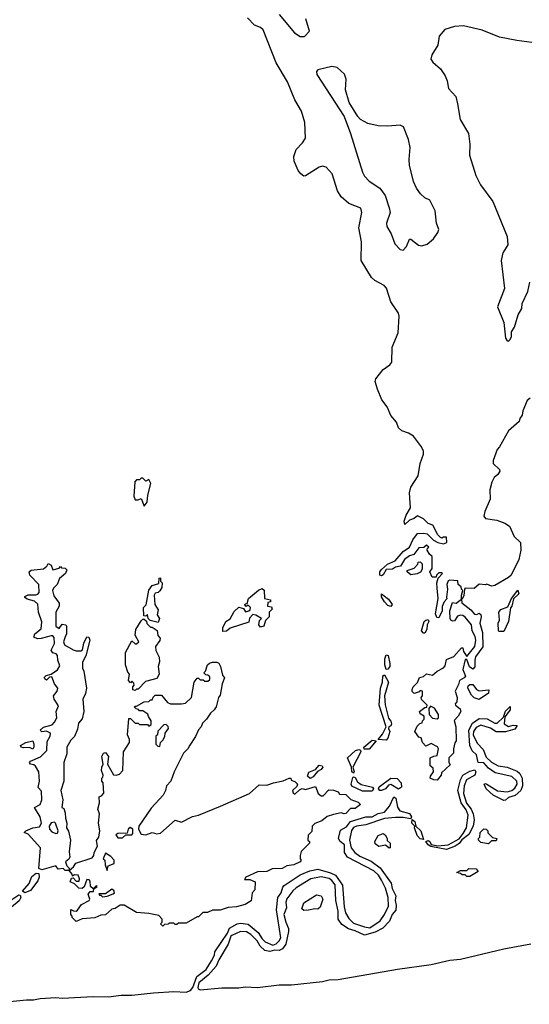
# Model space of a CAD drawing. Extents: x 2293878 to 2522763, y 823964 to 1006972.
# Tile 372 of 407: x 2500431 to 2503718, y 855916 to 862269. Entities that reach past the tile are written whole.
import ezdxf

# ---------------------------------------------------------------- set-up
doc = ezdxf.new("R2010")
doc.units = 0

msp = doc.modelspace()

# ---------------------------------------------------------------- linework, layer by layer
at = {"layer": '0CON20XD'}
for points in [[(2502945.8, 859215), (2502955, 859253.3), (2503000.5, 859325), (2503013.4, 859405), (2503035.6, 859465), (2503035.5, 859485), (2503023.2, 859513.2), (2502970.8, 859580.8), (2502939.9, 859599.9), (2502896, 859615), (2502875, 859634.4), (2502861.3, 859671.3), (2502824.7, 859715), (2502800.6, 859770.6), (2502768.2, 859815), (2502738.2, 859885), (2502724.5, 859935), (2502729.4, 859950.6), (2502775, 860010.9), (2502818.7, 860041.3), (2502831.1, 860058.9), (2502833.9, 860155), (2502871.7, 860248.3), (2502879.7, 860355), (2502874, 860375), (2502825, 860448.6), (2502797.2, 860537.2), (2502782.7, 860552.7), (2502722.9, 860585), (2502700.9, 860605), (2502634.3, 860715), (2502636.2, 860835), (2502619.7, 860925), (2502638.5, 861025), (2502631.5, 861051.5), (2502555, 861083.2), (2502505.4, 861125), (2502480.8, 861165), (2502447.1, 861275), (2502408, 861318), (2502385, 861323.3), (2502362.1, 861317.9), (2502275, 861261.2), (2502265, 861260), (2502243.9, 861273.9), (2502226.7, 861295), (2502201.2, 861355), (2502200, 861385), (2502215, 861431.2), (2502255.6, 861474.4), (2502274.4, 861505), (2502271.5, 861605), (2502248.9, 861678.9), (2502205, 861750.8), (2502157.6, 861867.6), (2502085, 861990), (2502002.2, 862202.2), (2501985, 862218.9), (2501945, 862232.9), (2501900.3, 862280.3)], [(2502105, 862301.9), (2502204.6, 862184.6), (2502240.2, 862160.2), (2502269.1, 862160.9), (2502300.8, 862195), (2502276.5, 862273.5)], [(2503735, 862121.3), (2503637.5, 862135), (2503526.8, 862156.8), (2503415, 862200), (2503295, 862228.5), (2503235, 862225.5), (2503174.1, 862205.9), (2503137.8, 862162.2), (2503128, 862105), (2503088.8, 862041.2), (2503082.9, 862015), (2503095.3, 861995.3), (2503145, 861951.1), (2503175, 861906.9), (2503189.2, 861875), (2503197.7, 861825), (2503245, 861772.9), (2503255.3, 861724.7), (2503271.8, 861625), (2503326.5, 861535), (2503335.7, 861465), (2503332.3, 861395), (2503373.4, 861263.4), (2503403.7, 861203.7), (2503483.8, 861095), (2503575, 860868.8), (2503579.1, 860815), (2503547.7, 860765), (2503536, 860715), (2503559.2, 860535), (2503513.8, 860415), (2503554.5, 860315), (2503564.4, 860214.4), (2503575, 860196.7), (2503584, 860194), (2503595.9, 860204.1), (2503603.3, 860225), (2503603.3, 860255), (2503623.8, 860285), (2503645.7, 860365), (2503669.2, 860405), (2503673, 860437), (2503708, 860515), (2503722.5, 860575)], [(2502905, 860782.5), (2502925.7, 860805), (2502945, 860852.5), (2502955, 860853.3), (2503003.9, 860813.9), (2503025, 860809.5), (2503058.7, 860821.3), (2503101.5, 860855), (2503127.9, 860895), (2503133.8, 860915), (2503119.6, 860955), (2503111.5, 861035), (2503076.9, 861105), (2503045, 861118.8), (2503016.9, 861145), (2502991.1, 861181), (2502971.8, 861225), (2502945, 861330), (2502942.6, 861367.4), (2502950.7, 861445), (2502940, 861495), (2502907.1, 861577.1), (2502885, 861587.7), (2502805, 861580.8), (2502744.2, 861584.2), (2502677.9, 861597.9), (2502630, 861625), (2502611.8, 861645), (2502556.5, 861735), (2502533.7, 861815), (2502537.3, 861885), (2502526.6, 861916.6), (2502479.4, 861959.4), (2502445, 861966.5), (2502354.6, 861945.5), (2502345.8, 861935), (2502348.1, 861915), (2502523.3, 861645), (2502565.6, 861535), (2502641.5, 861285), (2502655, 861258), (2502685, 861226.9), (2502755, 861181.9), (2502787.8, 861135), (2502815.3, 861055.3), (2502820, 861025), (2502798.1, 860955), (2502798.6, 860935), (2502826.3, 860886.3), (2502851.9, 860821.9), (2502885, 860785.8), (2502905, 860782.5)], [(2503725, 859827.5), (2503705, 859812.5), (2503676, 859745), (2503673.3, 859716.7), (2503657.5, 859695), (2503652.5, 859675), (2503584.2, 859615.8), (2503527, 859513), (2503511.2, 859495), (2503486, 859425), (2503485.8, 859405.8), (2503525.5, 859365.6), (2503528, 859355), (2503516.2, 859335), (2503492.5, 859315), (2503477.5, 859285), (2503464.4, 859235), (2503465.4, 859175), (2503430.8, 859095), (2503424.6, 859064.6), (2503435, 859050), (2503509.2, 859039.2), (2503560.8, 859020.8), (2503590.2, 859000.2), (2503621.1, 858935), (2503660.8, 858895), (2503664.5, 858845), (2503650.5, 858785), (2503601.4, 858685), (2503585, 858668.6), (2503495, 858618.8), (2503475, 858613.3), (2503445, 858627.5), (2503435, 858622.5), (2503395, 858627.5), (2503361.7, 858598.3), (2503305, 858600), (2503300, 858595), (2503297, 858553), (2503285, 858530), (2503280, 858530), (2503280, 858555), (2503290, 858585), (2503280, 858595), (2503278.3, 858608.3), (2503260, 858625), (2503258.3, 858648.3), (2503205, 858652.5), (2503195, 858647.5), (2503186.7, 858625), (2503190, 858595), (2503183.3, 858543.3), (2503187.5, 858532.5), (2503168.3, 858511.7), (2503157, 858483), (2503156.4, 858453.6), (2503135, 858410), (2503121.7, 858411.7), (2503113.3, 858435), (2503130, 858535), (2503125, 858600), (2503122.5, 858635), (2503130, 858665), (2503157.5, 858695), (2503155, 858700), (2503135, 858700), (2503120, 858685), (2503118.3, 858671.7), (2503091.7, 858671.7), (2503077.5, 858705), (2503091.7, 858728.3), (2503092.5, 858805), (2503075, 858820), (2503060, 858845), (2503061.7, 858858.3), (2503070, 858865), (2503055, 858877.5), (2503037.5, 858862.5), (2503005, 858860), (2502972.5, 858817.5), (2502945, 858808.8), (2502914.2, 858785), (2502888.3, 858741.7), (2502855, 858735.7), (2502835, 858724.2), (2502795, 858722), (2502775, 858687.5), (2502765, 858680.8), (2502754.5, 858685), (2502753.2, 858705), (2502765, 858721.5), (2502803.6, 858755), (2502853.5, 858776.5), (2502905, 858836.5), (2502945, 858865.8), (2502967.1, 858912.9), (2502997, 858953), (2503035, 858956.2), (2503060.3, 858950.3), (2503099.6, 858909.5), (2503127.5, 858895), (2503165, 858886.2), (2503187.5, 858895), (2503185, 858930), (2503165, 858930), (2503155, 858922.5), (2503145, 858927.5), (2503127.5, 858945), (2503096.4, 859006.4), (2503065, 859017.5), (2503035, 859047.5), (2502997, 859067), (2502975, 859050), (2502945, 859040), (2502915, 859012.5), (2502912, 859032), (2502925, 859072.5), (2502951.2, 859118.8), (2502945.8, 859215)], [(2501235, 859130), (2501253.8, 859155), (2501258.3, 859201.7), (2501276.7, 859275), (2501265, 859302.5), (2501245, 859290), (2501225, 859310), (2501215, 859310), (2501205, 859300), (2501185, 859300), (2501173, 859287), (2501167.5, 859195), (2501175, 859170), (2501195, 859170), (2501215, 859180), (2501235, 859130)], [(2500750, 856780), (2500745, 856780), (2500725, 856780), (2500711.7, 856791.7), (2500678.3, 856788.3), (2500665, 856810), (2500575, 856782.5), (2500555, 856792.5), (2500565.7, 856925), (2500485, 857012.5), (2500460, 857025), (2500470, 857035), (2500515, 857054.2), (2500558.3, 857061.7), (2500572, 857085), (2500564.2, 857125), (2500527.5, 857185), (2500562.5, 857205), (2500573.3, 857235), (2500571.7, 857291.7), (2500550, 857315), (2500558.8, 857355), (2500554.5, 857415), (2500533.2, 857453.2), (2500521.7, 857461.7), (2500500, 857465), (2500493.3, 857475), (2500500, 857485), (2500565, 857512.5), (2500607, 857553), (2500608.3, 857611.7), (2500627.5, 857645), (2500630, 857665), (2500605, 857677.5), (2500573.6, 857673.6), (2500563.3, 857685), (2500585, 857703.3), (2500640.4, 857719.5), (2500656.2, 857735), (2500670, 857765), (2500666.2, 857805), (2500680.7, 857840.7), (2500653.3, 857885), (2500650, 857905), (2500673.3, 857935), (2500676.2, 857955), (2500655, 857982.5), (2500639.3, 858029.3), (2500623.3, 858026.7), (2500605, 858007.5), (2500592.5, 858015), (2500590, 858025), (2500602.3, 858037.7), (2500633.3, 858046.7), (2500675, 858073.3), (2500689.7, 858100.3), (2500678, 858135), (2500675.9, 858165.9), (2500666.1, 858176.1), (2500645, 858183.3), (2500635, 858200), (2500656.1, 858243.9), (2500652.9, 858282.9), (2500645, 858293.8), (2500635, 858294), (2500570, 858275), (2500545, 858273.8), (2500522.5, 858285), (2500528.8, 858305), (2500570.7, 858339.3), (2500573.6, 858383.6), (2500553.3, 858445), (2500548.3, 858498.3), (2500527, 858517), (2500479.6, 858529.5), (2500465, 858540), (2500465, 858546), (2500485, 858558.6), (2500535, 858556.7), (2500548.3, 858561.7), (2500556.4, 858573.6), (2500553.9, 858623.9), (2500497.5, 858685), (2500492.5, 858705), (2500505, 858716), (2500584, 858726), (2500606.4, 858743.6), (2500615, 858760), (2500635, 858750), (2500645, 858720), (2500685, 858730), (2500695, 858740), (2500701.7, 858731.7), (2500725, 858730), (2500735, 858720), (2500727.5, 858695), (2500687, 858663), (2500673.3, 858625), (2500649.3, 858600.7), (2500643.8, 858585), (2500650.4, 858550.5), (2500686.4, 858503.6), (2500686.4, 858483.6), (2500664, 858445), (2500664, 858355), (2500685, 858340), (2500705, 858367.5), (2500728, 858365), (2500733.3, 858355), (2500733.3, 858305), (2500725, 858287.5), (2500713.3, 858255), (2500720, 858235), (2500775, 858202.5), (2500796.4, 858196.4), (2500825, 858196.7), (2500836.4, 858203.6), (2500844, 858245), (2500865, 858286.7), (2500877.5, 858285), (2500883.8, 858265), (2500857.1, 858165), (2500837, 858123), (2500836.7, 858085), (2500845.4, 858065.4), (2500862.5, 857955), (2500855, 857920), (2500838.1, 857885), (2500845.5, 857805), (2500835, 857757.5), (2500811.2, 857728.8), (2500805, 857690), (2500785, 857644), (2500760, 857620), (2500736.2, 857575), (2500735, 857532.5), (2500715.7, 857475), (2500715.7, 857355), (2500697.5, 857295), (2500708.6, 857235), (2500702.5, 857185), (2500715, 857180), (2500725, 857150), (2500726, 857116), (2500735.5, 857085), (2500732.5, 857055), (2500745, 857032.5), (2500759.2, 856975), (2500750.8, 856899.2), (2500754.2, 856865), (2500748.6, 856851.4), (2500727.5, 856835), (2500735, 856810), (2500750, 856795), (2500750, 856780)], [(2502955, 858687.5), (2502930, 858705), (2502930, 858715), (2502975, 858730), (2503000, 858755), (2503001.7, 858768.3), (2503015, 858770), (2503027, 858757), (2503027, 858723), (2503016.4, 858703.6), (2502995, 858693.3), (2502955, 858687.5)], [(2501325, 858380), (2501271.7, 858391.7), (2501260, 858405), (2501255, 858430), (2501245, 858420), (2501231.7, 858421.7), (2501230, 858475), (2501247, 858493), (2501265, 858587.5), (2501285, 858617.5), (2501328.3, 858631.7), (2501330, 858665), (2501335, 858667.5), (2501340, 858665), (2501340, 858645), (2501350, 858635), (2501347.5, 858605), (2501335, 858582.5), (2501325, 858572.5), (2501305, 858567.5), (2501297.5, 858555), (2501302.5, 858495), (2501325, 858460), (2501318.3, 858428.3), (2501333.3, 858405), (2501325, 858380)], [(2501741.7, 858321.7), (2501742.5, 858345), (2501760, 858385), (2501788.3, 858401.7), (2501815, 858450), (2501845, 858477.5), (2501875, 858470), (2501888.3, 858448.3), (2501910, 858455), (2501918.3, 858461.7), (2501920, 858475), (2501905, 858490), (2501892.5, 858482.5), (2501882.5, 858492.5), (2501885, 858500), (2501898.3, 858501.7), (2501907.5, 858535), (2501971.7, 858588.3), (2501995, 858597.5), (2502008.3, 858588.3), (2502010, 858535), (2502050, 858525), (2502048.3, 858511.7), (2502031.7, 858508.3), (2502030, 858485), (2502055, 858480), (2502060, 858465), (2502040, 858445), (2502040, 858415), (2502017.5, 858392.5), (2502006.2, 858355), (2501985, 858350), (2501973.3, 858365), (2501977.5, 858392.5), (2501990, 858405), (2501955, 858427.5), (2501935, 858430), (2501913, 858407), (2501908.3, 858381.7), (2501788.3, 858341.7), (2501765, 858322.5), (2501741.7, 858321.7)], [(2502825, 858482.5), (2502805, 858489.2), (2502785, 858513.2), (2502764.7, 858545), (2502765, 858563.3), (2502810.6, 858530.6), (2502832.9, 858495), (2502825, 858482.5)], [(2503555, 858320), (2503525, 858320), (2503520, 858325), (2503517.5, 858375), (2503526.7, 858395), (2503522.5, 858445), (2503535, 858462.5), (2503579.3, 858480.7), (2503603.3, 858535), (2503645, 858587.5), (2503650, 858565), (2503617.5, 858532.5), (2503606.7, 858485), (2503597, 858473), (2503583.9, 858386.1), (2503555, 858320)], [(2503125, 857362.5), (2503103.6, 857363.6), (2503080, 857375), (2503081.7, 857388.3), (2503100, 857415), (2503098.3, 857438.3), (2503080, 857455), (2503080, 857505), (2503103, 857517), (2503125, 857520), (2503132.5, 857565), (2503126.7, 857576.7), (2503085, 857597.5), (2503051.7, 857581.7), (2503030, 857605), (2503020, 857635), (2503005, 857640), (2502980, 857675), (2502995, 857710), (2503011.7, 857728.3), (2503028.3, 857731.7), (2503030, 857745), (2503040, 857755), (2503040, 857775), (2503015, 857790), (2503010, 857805), (2503045, 857830), (2503057.5, 857832.5), (2503060, 857845), (2503023, 857883), (2503020, 857895), (2503030, 857905), (2503030, 857935), (2503015, 857940), (2503008.3, 857931.7), (2502975, 857920), (2502963, 857933), (2502963, 857947), (2502970, 857965), (2502997, 857993), (2503010, 858025), (2503035, 858030), (2503055, 858047.5), (2503095, 858040), (2503123.9, 858066.1), (2503165, 858087.5), (2503175, 858100), (2503185, 858140), (2503230.8, 858159.2), (2503280, 858215), (2503290, 858215), (2503293, 858193), (2503315, 858160), (2503366.2, 858225), (2503374, 858265), (2503368.8, 858288.8), (2503350, 858325), (2503346.2, 858365), (2503305, 858412.5), (2503290, 858425), (2503273.8, 858426.2), (2503255, 858420), (2503235, 858390), (2503225, 858387.5), (2503212.5, 858395), (2503207.5, 858405), (2503206.7, 858455), (2503222.5, 858507.5), (2503246.4, 858503.6), (2503280, 858530), (2503282.5, 858505), (2503341.2, 858461.2), (2503365, 858433.8), (2503379.3, 858430.7), (2503395, 858440), (2503405, 858430), (2503407.5, 858415), (2503398.8, 858375), (2503416.7, 858315), (2503418.3, 858221.7), (2503371.5, 858158.5), (2503366, 858135), (2503367.5, 858092.5), (2503355, 858077.5), (2503332.7, 858092.7), (2503315, 858140), (2503305, 858140), (2503290, 858075), (2503306.4, 858033.6), (2503298.3, 858021.7), (2503267.5, 858005), (2503261.7, 857978.3), (2503240, 857935), (2503252.5, 857895), (2503251.7, 857868.3), (2503240, 857855), (2503242.5, 857845), (2503273, 857823), (2503276.7, 857805), (2503260, 857775), (2503233.6, 857746.4), (2503243.8, 857705), (2503247.5, 857615), (2503238.3, 857601.7), (2503230, 857565), (2503230, 857535), (2503200, 857505), (2503200, 857475), (2503208.3, 857461.7), (2503151.7, 857408.3), (2503150, 857395), (2503125, 857362.5)], [(2501175, 857940), (2501160, 857945), (2501160, 857965), (2501170, 857975), (2501168.3, 857988.3), (2501155, 858000), (2501145, 857990), (2501133.3, 858005), (2501140, 858045), (2501128.3, 858058.3), (2501113.8, 858105), (2501113.9, 858186.1), (2501155, 858260), (2501175, 858242.5), (2501185, 858242.5), (2501200, 858255), (2501177, 858297), (2501181.2, 858335), (2501215, 858390), (2501225, 858400), (2501235, 858400), (2501248.3, 858388.3), (2501251.7, 858371.7), (2501275, 858350), (2501285, 858350), (2501318.3, 858328.3), (2501322.5, 858295), (2501337, 858277), (2501336.1, 858263.9), (2501306.2, 858225), (2501308.3, 858198.3), (2501331.2, 858155), (2501332, 858125), (2501323.3, 858095), (2501331.2, 858045), (2501315, 858017.5), (2501241.7, 857998.3), (2501195, 857950), (2501185, 857950), (2501175, 857940)], [(2503045, 858310), (2503035, 858310), (2503022.5, 858325), (2503040, 858385), (2503050, 858395), (2503065, 858397.5), (2503070, 858385), (2503060, 858365), (2503057, 858333), (2503045, 858310)], [(2501355, 856420), (2501340, 856435), (2501350, 856445), (2501350, 856465), (2501328.3, 856488.3), (2501265, 856502.5), (2501185, 856507.5), (2501106.1, 856556.1), (2501080, 856555), (2501047, 856533), (2501025, 856530), (2500985, 856493.3), (2500955, 856490), (2500916.1, 856473.9), (2500835, 856467.5), (2500795, 856450), (2500770, 856475), (2500770, 856485), (2500760, 856495), (2500761.7, 856528.3), (2500778.3, 856518.3), (2500795, 856517.5), (2500805, 856522.5), (2500830.7, 856559.3), (2500880, 856585), (2500882.5, 856595), (2500873, 856627), (2500885, 856642.5), (2500907.5, 856642.5), (2500910, 856660), (2500930, 856675), (2500925, 856680), (2500905, 856660), (2500887.5, 856675), (2500885, 856710), (2500878.3, 856718.3), (2500865, 856720), (2500846.4, 856673.6), (2500835, 856663.3), (2500812.5, 856665), (2500785, 856692.5), (2500757.5, 856705), (2500765, 856730), (2500775, 856732.5), (2500795, 856710), (2500815, 856710), (2500817.5, 856725), (2500808.3, 856748.3), (2500785, 856750), (2500771.7, 856741.7), (2500770, 856755), (2500750, 856780), (2500778.3, 856801.7), (2500794.1, 856825.9), (2500898.3, 856861.7), (2500910, 856875), (2500912.5, 856895), (2500932.5, 856935), (2500927, 856973), (2500942.5, 856995), (2500947.5, 857035), (2500938.8, 857085), (2500946.4, 857143.6), (2500934.4, 857175), (2500946.4, 857216.4), (2500943.8, 857255), (2500958.8, 857261.2), (2500973, 857277), (2500970, 857345), (2500960, 857355), (2500960, 857375), (2500968.3, 857381.7), (2500970, 857395), (2500958.8, 857425), (2500960, 857445), (2500970, 857465), (2500961.2, 857515), (2500972.5, 857535), (2500985, 857540), (2501003.3, 857515), (2500997.5, 857465), (2501037, 857397), (2501053, 857393), (2501075, 857400), (2501096.1, 857423.9), (2501101.2, 857545), (2501140, 857605), (2501140, 857625), (2501127.5, 857655), (2501135, 857760), (2501145, 857760), (2501175, 857730), (2501195, 857730), (2501205, 857720), (2501255, 857720), (2501265, 857710), (2501278.3, 857721.7), (2501280, 857745), (2501261.7, 857771.7), (2501258.3, 857788.3), (2501225, 857810), (2501205, 857810), (2501198.3, 857818.3), (2501181.7, 857821.7), (2501170, 857835), (2501175, 857840), (2501185, 857840), (2501233, 857867), (2501265, 857870), (2501275, 857880), (2501285, 857880), (2501291.7, 857898.3), (2501305, 857910), (2501345, 857910), (2501383.6, 857863.6), (2501403.6, 857853.6), (2501475, 857853.3), (2501500.7, 857859.3), (2501540, 857895), (2501557.5, 857995), (2501575, 858020), (2501585, 858020), (2501595, 858010), (2501615, 858010), (2501625, 858000), (2501645, 858000), (2501658.3, 858011.7), (2501658.3, 858028.3), (2501645, 858040), (2501631.7, 858041.7), (2501620, 858055), (2501630, 858065), (2501642.5, 858105), (2501655, 858116.7), (2501675, 858123.3), (2501703.6, 858123.6), (2501716.4, 858116.4), (2501727.5, 858095), (2501738.3, 858038.3), (2501751.7, 858021.7), (2501737, 857983), (2501725, 857910), (2501712.5, 857895), (2501698, 857835), (2501686, 857815), (2501662.5, 857795), (2501636.7, 857755), (2501611.2, 857728.8), (2501602.5, 857705), (2501583.9, 857686.1), (2501565, 857642.5), (2501528.3, 857588.3), (2501515, 857563.3), (2501486.7, 857535), (2501427.5, 857415), (2501406.2, 857355), (2501377.5, 857325), (2501372.5, 857295), (2501356, 857265), (2501278.8, 857181.2), (2501200, 857065), (2501197.5, 857045), (2501215, 857013.3), (2501245, 857010), (2501285, 857023.8), (2501315, 857016.2), (2501339.6, 857020.5), (2501435, 857103.8), (2501475, 857091.2), (2501545, 857126.7), (2501585, 857135.8), (2501726.9, 857193.1), (2501913.6, 857276.4), (2501975, 857332), (2502025, 857328.6), (2502067.5, 857345), (2502131.7, 857358.3), (2502170, 857375), (2502180, 857375), (2502181.7, 857361.7), (2502205, 857352.5), (2502222.5, 857335), (2502219.3, 857320.7), (2502190, 857295), (2502195, 857280), (2502205, 857272.5), (2502235, 857300), (2502253, 857307), (2502275, 857302.5), (2502340, 857320), (2502356.4, 857276.4), (2502375, 857260), (2502388.3, 857261.7), (2502425, 857300), (2502455, 857296.7), (2502486.1, 857286.1), (2502495, 857272.5), (2502535, 857270), (2502566.4, 857236.4), (2502615, 857220), (2502630, 857205), (2502595, 857180), (2502565, 857180), (2502535, 857146.7), (2502525, 857143.8), (2502505, 857150), (2502455, 857140), (2502415, 857126.7), (2502380.7, 857099.3), (2502335, 857082.5), (2502317.5, 857065), (2502315, 857030), (2502293, 857007), (2502290, 856975), (2502300, 856965), (2502300, 856955), (2502247.5, 856902.5), (2502240, 856875), (2502240, 856855), (2502247.5, 856845), (2502240, 856835), (2502200, 856815), (2502155, 856810), (2502125, 856792), (2502059.3, 856790.7), (2502025, 856772.5), (2501965, 856770), (2501890, 856735), (2501881.7, 856721.7), (2501915, 856720), (2501950, 856705), (2501947.5, 856655), (2501930, 856635), (2501925, 856582.5), (2501885, 856560), (2501830, 856545), (2501775, 856540), (2501725, 856523.3), (2501675, 856522.5), (2501641.7, 856508.3), (2501613, 856507), (2501585, 856480), (2501575, 856480), (2501505, 856440), (2501455, 856440), (2501445, 856430), (2501435, 856430), (2501425, 856440), (2501395, 856440), (2501388.3, 856431.7), (2501365, 856430), (2501355, 856420)], [(2502795, 858076), (2502786.1, 858105), (2502785.5, 858145), (2502795, 858170), (2502807, 858167), (2502818.6, 858115), (2502818.1, 858095), (2502805, 858078.6), (2502795, 858076)], [(2502795, 857620.8), (2502743.8, 857625), (2502771.3, 857658.7), (2502794.3, 857705), (2502749.7, 857845), (2502758.8, 857955), (2502771.2, 857995), (2502774.6, 858035), (2502785, 858042.5), (2502810.8, 857995), (2502783.8, 857906.2), (2502788.9, 857848.9), (2502810.8, 857760.8), (2502825, 857743.3), (2502829.2, 857725), (2502825, 857713.3), (2502812.5, 857705), (2502810, 857695), (2502818, 857675), (2502805, 857633.3), (2502795, 857620.8)], [(2503395, 857882.5), (2503363, 857893), (2503345, 857910), (2503322.5, 857955), (2503325, 857970), (2503335, 857980), (2503355, 857980), (2503377, 857947), (2503395, 857937.5), (2503457.5, 857945), (2503455, 857922.5), (2503395, 857882.5)], [(2503125, 857757.5), (2503132.5, 857765), (2503132.5, 857785), (2503106.4, 857826.4), (2503081.7, 857838.3), (2503070, 857825), (2503072.5, 857785), (2503095, 857762.5), (2503125, 857757.5)], [(2503555, 857231.2), (2503484.4, 857264.4), (2503440, 857305), (2503427.5, 857335), (2503435, 857340), (2503445, 857336.2), (2503512.2, 857292.2), (2503575, 857286.9), (2503605, 857294.3), (2503625, 857310), (2503639.2, 857335), (2503638.8, 857355), (2503605, 857385.8), (2503498.7, 857408.7), (2503455, 857440), (2503425, 857472.9), (2503387.5, 857475), (2503377.8, 857525), (2503350.9, 857550.9), (2503335.5, 857585), (2503328.9, 857685), (2503351.3, 857728.7), (2503395, 857758.8), (2503446.5, 857756.5), (2503495, 857730), (2503510.3, 857729.7), (2503551.2, 857768.8), (2503565, 857806.7), (2503595, 857836.7), (2503595.8, 857815), (2503560, 857770), (2503555.7, 857725.7), (2503585, 857708), (2503615, 857717.5), (2503640, 857715), (2503625, 857691.2), (2503565, 857674), (2503505, 857674.3), (2503467.8, 857697.8), (2503405, 857715.6), (2503375, 857700.8), (2503358.1, 857675), (2503355.6, 857655), (2503381.4, 857601.4), (2503420.5, 857560.5), (2503440.9, 857510.9), (2503475, 857478), (2503517.5, 857455), (2503575.6, 857445.6), (2503640.6, 857420.6), (2503658.1, 857405), (2503671.4, 857375), (2503674.3, 857324.3), (2503663.3, 857295), (2503626.8, 857263.2), (2503585, 857250.6), (2503565, 857232.5), (2503555, 857231.2)], [(2501335, 857580), (2501340, 857605), (2501355, 857620), (2501367, 857643), (2501370, 857665), (2501390, 857695), (2501388.3, 857708.3), (2501375, 857720), (2501361.7, 857718.3), (2501321.7, 857678.3), (2501320, 857655), (2501310, 857645), (2501310, 857595), (2501321.7, 857581.7), (2501335, 857580)], [(2500515, 857562.5), (2500493.6, 857573.6), (2500455, 857570), (2500441.2, 857575), (2500436.7, 857585), (2500470, 857605), (2500515, 857616.2), (2500523.3, 857595), (2500522.5, 857575), (2500515, 857562.5)], [(2502685, 857562.2), (2502652.4, 857562.4), (2502650, 857575), (2502705, 857619.1), (2502730, 857615), (2502685, 857562.2)], [(2502585, 857406.7), (2502572.9, 857415), (2502571.2, 857445), (2502546, 857505), (2502597, 857553), (2502618.8, 857558.8), (2502628.8, 857555), (2502631.1, 857545), (2502580, 857445), (2502589.2, 857415), (2502585, 857406.7)], [(2502305, 857372.5), (2502288.3, 857388.3), (2502296.7, 857413.3), (2502340, 857430), (2502362.3, 857457.7), (2502382.5, 857455), (2502386.7, 857445), (2502375, 857430), (2502351.7, 857418.3), (2502325, 857382.5), (2502305, 857372.5)], [(2503185, 856914.5), (2503084.1, 856934.1), (2503065, 856943.8), (2503050.8, 856965), (2503065, 856972.9), (2503076.9, 856966.9), (2503086.2, 856946.2), (2503128.8, 856938.8), (2503195.5, 856944.5), (2503265.7, 856984.3), (2503291.7, 857018.3), (2503313.5, 857055), (2503323.3, 857135), (2503310.4, 857170.4), (2503279.4, 857215), (2503256.9, 857295), (2503274.5, 857365), (2503290, 857395), (2503335, 857420.6), (2503367.5, 857427.5), (2503374, 857415), (2503366.7, 857393.3), (2503314, 857365), (2503298.8, 857325), (2503292.9, 857275), (2503313.4, 857213.4), (2503342.9, 857175), (2503356.7, 857145), (2503363.3, 857105), (2503355.6, 857065), (2503328.2, 857011.8), (2503283.1, 856976.9), (2503266.2, 856953.8), (2503240, 856935), (2503185, 856914.5)], [(2502705, 857290.9), (2502641.7, 857291.7), (2502573.5, 857323.5), (2502570, 857335), (2502580.2, 857379.8), (2502585, 857384.2), (2502595, 857379.2), (2502610.2, 857350.2), (2502633.3, 857333.3), (2502706.4, 857316.4), (2502713.8, 857305), (2502705, 857290.9)], [(2502765, 857294.5), (2502754.7, 857294.7), (2502746.5, 857305), (2502750.6, 857319.4), (2502825, 857373.8), (2502865, 857373.6), (2502892.9, 857345), (2502893.1, 857316.9), (2502875, 857303.3), (2502825, 857333.3), (2502810.2, 857329.8), (2502790, 857305), (2502765, 857294.5)], [(2500195, 855915.6), (2500475, 855945.5), (2500520, 855945), (2500563.8, 855953.8), (2500665, 855958.9), (2500705, 855954.7), (2500905, 855966.7), (2501005, 855964.6), (2501085, 855975.4), (2501155, 855974.7), (2501295, 855988.7), (2501425, 855997.3), (2501505, 855993.4), (2501532.2, 856005), (2501548.1, 856025), (2501573.8, 856095), (2501635, 856139.4), (2501669.2, 856195), (2501687.1, 856233), (2501690.7, 856255), (2501772.2, 856375), (2501783.6, 856406.5), (2501835, 856434.1), (2501855, 856438.6), (2501905, 856432.9), (2501969.4, 856379.4), (2501995, 856338.5), (2502015, 856318.5), (2502065, 856297.1), (2502085, 856305.4), (2502105.4, 856325), (2502115.3, 856345), (2502087.9, 856525), (2502095.4, 856605), (2502117.5, 856635), (2502127.9, 856672.1), (2502137.4, 856682.6), (2502239.4, 856750.6), (2502303, 856777), (2502355, 856787.1), (2502435, 856764), (2502468, 856748.1), (2502513.8, 856683.8), (2502524, 856545), (2502532.9, 856505), (2502555, 856469.1), (2502585, 856440), (2502655, 856414.7), (2502690.4, 856409.6), (2502757.3, 856455), (2502785.3, 856494.7), (2502810.2, 856549.8), (2502807.1, 856605), (2502790, 856665), (2502765.7, 856715.7), (2502745, 856749.5), (2502715, 856776.2), (2502545, 856865.5), (2502525.9, 856895.9), (2502525.4, 856945.4), (2502497.5, 856965), (2502488.1, 856985), (2502500, 857040), (2502539.8, 857060.2), (2502564.1, 857095.9), (2502664, 857126), (2502705.4, 857124.7), (2502743.5, 857146.5), (2502785, 857155.4), (2502816, 857194), (2502845, 857254.3), (2502857.9, 857245), (2502868, 857188), (2502883, 857163), (2502946.1, 857146.1), (2502958.6, 857125), (2502955, 857112.5), (2502905, 857121.5), (2502855, 857121.8), (2502785, 857113.5), (2502665, 857072.7), (2502604.3, 857065.7), (2502584.4, 857055.6), (2502572.3, 857037.7), (2502557.7, 856975), (2502569.3, 856925), (2502594, 856894), (2502625, 856870.8), (2502698.5, 856838.5), (2502756.4, 856796.4), (2502826.5, 856696.5), (2502833.8, 856663.8), (2502857.7, 856615), (2502852.8, 856585), (2502860.4, 856555), (2502857.7, 856522.3), (2502834.6, 856495), (2502817.6, 856452.4), (2502773.9, 856406.1), (2502725, 856380), (2502655, 856362.1), (2502595, 856390.4), (2502551.6, 856401.6), (2502509.5, 856429.5), (2502486.2, 856465), (2502485.8, 856515.8), (2502470.9, 856585), (2502465.8, 856685.8), (2502445, 856714.5), (2502426.7, 856726.7), (2502375, 856738.5), (2502308.6, 856725), (2502215, 856666.1), (2502193, 856647), (2502154, 856596), (2502148.8, 856575), (2502151.4, 856538.5), (2502135.3, 856495), (2502147.2, 856445), (2502164.6, 856405), (2502164.6, 856385), (2502147.4, 856302.6), (2502127.1, 856272.9), (2502105, 856262.9), (2502075, 856264.5), (2502045, 856256.8), (2502012.1, 856262.1), (2501981.5, 856291.5), (2501962.1, 856325), (2501922.5, 856365), (2501895, 856382.3), (2501854.7, 856385.3), (2501800.1, 856359.9), (2501792.1, 856355), (2501776.3, 856303.7), (2501715, 856201.9), (2501699, 856161), (2501646.3, 856103.7), (2501587.5, 856055), (2501579.4, 856025), (2501582.9, 856015), (2501595, 856008.9), (2501735, 856022.7), (2501845, 856021.4), (2501885, 856028.6), (2501965, 856024.5), (2502105, 856041.2), (2502185, 856041.5), (2502385, 856062.7), (2502426.7, 856073.3), (2502485.5, 856075.5), (2502868.4, 856141.6), (2503085, 856173.3), (2503205, 856201.2), (2503275, 856207.5), (2503555, 856274.2), (2503727.7, 856305)], [(2503035, 856980), (2503015, 856983.1), (2502994.6, 857004.6), (2502978, 857055), (2502980, 857065), (2502961.4, 857085), (2502963, 857107), (2502979.2, 857095), (2502986.2, 857065), (2503018.2, 857035), (2503035, 856980)], [(2500665, 857017.5), (2500675, 857020), (2500680, 857035), (2500662.5, 857085), (2500655, 857090), (2500635, 857086.7), (2500621.2, 857065), (2500622.5, 857045), (2500639.3, 857029.3), (2500665, 857017.5)], [(2501095, 856990), (2501115, 857010), (2501155, 857010), (2501161.7, 857018.3), (2501160, 857045), (2501143.3, 857056.7), (2501130, 857045), (2501125, 857020), (2501065, 857017.5), (2501051.7, 857008.3), (2501065, 856990), (2501095, 856990)], [(2503455, 856950), (2503405, 856960), (2503390, 856975), (2503390, 856985), (2503400, 856995), (2503402.5, 857025), (2503425, 857047.5), (2503440, 857045), (2503450, 857035), (2503451.7, 857021.7), (2503481.7, 856991.7), (2503510, 856985), (2503505, 856970), (2503475, 856970), (2503455, 856950)], [(2502815, 856922.5), (2502791.7, 856941.7), (2502747, 856933), (2502725, 856950), (2502722.5, 856965), (2502742.5, 857005), (2502775, 857016.7), (2502789.3, 857009.3), (2502802.5, 856985), (2502802.5, 856972.5), (2502820, 856955), (2502820, 856925), (2502815, 856922.5)], [(2500995, 856780), (2501001.7, 856808.3), (2501040, 856825), (2501040, 856845), (2501019.3, 856869.3), (2500985, 856890), (2500970, 856855), (2500980, 856845), (2500982.5, 856815), (2500995, 856780)], [(2503335, 856740), (2503315, 856740), (2503305, 856750), (2503285, 856750), (2503275, 856760), (2503250, 856765), (2503275, 856780), (2503315, 856780), (2503328.3, 856791.7), (2503375, 856790), (2503388.3, 856771.7), (2503335, 856740)], [(2500465, 856633.8), (2500450, 856645), (2500491.2, 856695), (2500510, 856740), (2500538.3, 856761.7), (2500555, 856760), (2500556.7, 856735), (2500548.3, 856711.7), (2500500, 856650), (2500465, 856633.8)], [(2500965, 856610), (2500995, 856612.5), (2501035, 856627.5), (2501042.5, 856635), (2501039.3, 856649.3), (2501025, 856657.5), (2500985, 856627.5), (2500941.7, 856628.3), (2500945, 856620), (2500955, 856620), (2500965, 856610)], [(2500225, 856464), (2500210, 856465), (2500210, 856475), (2500229.6, 856480.5), (2500262.3, 856527.7), (2500342, 856548), (2500362, 856578), (2500425, 856622.5), (2500435, 856620), (2500438, 856605), (2500427.3, 856582.7), (2500377.9, 856542.1), (2500324.4, 856515.6), (2500285, 856482), (2500225, 856464)], [(2502265, 856520), (2502251.7, 856531.7), (2502265, 856570), (2502345, 856622.5), (2502376.4, 856616.4), (2502387.5, 856595), (2502368.3, 856541.7), (2502355, 856530), (2502335, 856532.5), (2502295, 856522.5), (2502265, 856520)]]:
    msp.add_lwpolyline(points, dxfattribs=at)

doc.saveas('drawing.dxf')
